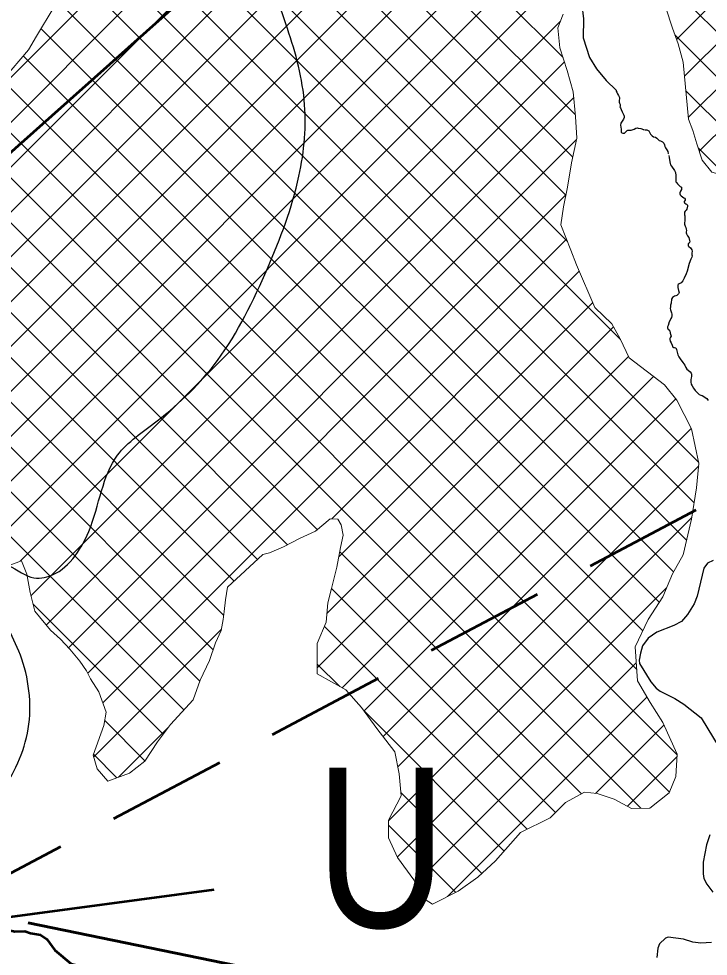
# Model space of a CAD drawing. Extents: x -1643653 to 4543381, y 1624270 to 13878484.
# Drawn here: x 742786 to 746238, y 8951653 to 8956345 of the extents above; entities that cross this region are included whole.
import ezdxf

# ---------------------------------------------------------------- set-up
doc = ezdxf.new("R2010")
doc.units = 0
doc.header["$LTSCALE"] = 200
doc.linetypes.add('MEDIUM_DASHED', pattern=[4.5, 3, -1.5])
for name, color, linetype, lineweight in [('1', 7, 'Continuous', 13), ('24', 7, 'Continuous', 25), ('27', 7, 'Continuous', 53), ('29', 7, 'Continuous', 13), ('31', 7, 'Continuous', 53)]:
    doc.layers.add(name, color=color, linetype=linetype, lineweight=lineweight)

msp = doc.modelspace()

# ---------------------------------------------------------------- linework, layer by layer
at = {"layer": '1', "lineweight": 25}
msp.add_spline([(814781, 9009175.5), (814787.2, 9009173.4), (814796.9, 9009173.4), (814799.4, 9009172.4), (814805.1, 9009174.5), (814805.6, 9009176.5), (814811.7, 9009179.5), (814811.7, 9009179.5), (814801.5, 9009181), (814790.7, 9009181.5), (814784.1, 9009183.1), (814777.4, 9009185.1), (814778.4, 9009175.5)], degree=3, dxfattribs=at)
at = {"layer": '24'}
for points in [[(745605.1, 8956415.6), (745612.4, 8956345.1), (745611.7, 8956249.8), (745643.2, 8956150.5), (745677.6, 8956094.2), (745726.6, 8956036.8), (745776.2, 8955987)], [(745776.2, 8955987), (745777.3, 8955982.8), (745780.4, 8955977.4), (745783.5, 8955969.7), (745788.5, 8955961.6), (745792.3, 8955955.1), (745793.5, 8955951.2), (745793.5, 8955944.7), (745792, 8955937.4), (745791.6, 8955927), (745792.7, 8955922.8), (745796.2, 8955915.5), (745797, 8955910.1), (745795.5, 8955904.6)], [(745795.5, 8955904.6), (745798.7, 8955899.3), (745802.4, 8955891.4), (745806.7, 8955879.7), (745815.1, 8955862.3), (745817.2, 8955857), (745816.7, 8955850.6), (745813.5, 8955843.2), (745806.1, 8955833.1), (745800.3, 8955823.1), (745797.6, 8955812), (745801.9, 8955792.9), (745801.9, 8955780.2), (745801.9, 8955775.1)], [(745801.9, 8955775.5), (745809.8, 8955773.2), (745814.5, 8955772.5), (745817.8, 8955773.2), (745822.5, 8955775.8), (745828.2, 8955782.8), (745831.2, 8955786.2), (745835.5, 8955787.5), (745843.2, 8955787.5), (745851.8, 8955787.2), (745862.2, 8955790.5), (745866.5, 8955792.5), (745875.8, 8955797.8), (745881.5, 8955798.8), (745886.8, 8955797.8), (745900.2, 8955795.5), (745905.8, 8955793.5), (745911.8, 8955791.5), (745916.6, 8955790.9)], [(745919.6, 8955789.7), (745929.6, 8955788.8), (745934.3, 8955787.1), (745941, 8955784.1), (745946, 8955774.8), (745949.3, 8955768.1), (745956.6, 8955759.5), (745964.3, 8955754.8), (745973.6, 8955751.8), (745980.6, 8955747.8), (745987, 8955741.5), (745991.6, 8955736.5), (745998.3, 8955733.8), (746008.3, 8955729.5), (746015, 8955723.2), (746019, 8955713.9), (746020.6, 8955706.5), (746023.4, 8955698.3), (746030.4, 8955688.3), (746034.8, 8955681.3), (746037.4, 8955671.3), (746038.2, 8955668.8)], [(746040.4, 8955660.6), (746041.4, 8955650.4), (746045.4, 8955629.4), (746046.8, 8955620.7), (746048.8, 8955614.1), (746053.1, 8955606.8), (746068.8, 8955585.8), (746073.5, 8955576.2), (746075.2, 8955561.2), (746075.5, 8955550.5), (746075.5, 8955537.6), (746076.2, 8955529.6), (746079.5, 8955525.2), (746084.5, 8955518.2), (746097.8, 8955506.2), (746103.2, 8955501.9), (746104.5, 8955491.9), (746103.5, 8955489.9), (746099.2, 8955481.7), (746095.5, 8955474.4), (746095.5, 8955469.4), (746096.8, 8955464.7), (746102.2, 8955459.1), (746108.5, 8955453.8), (746115.5, 8955449.4), (746119.5, 8955446.8), (746121.5, 8955442.4), (746121.8, 8955437.8), (746117.5, 8955430.8), (746116.5, 8955428.1), (746118.5, 8955423.5), (746120.8, 8955421.5), (746124.8, 8955418.8), (746128.5, 8955416.5), (746132.2, 8955413.8), (746133.5, 8955411.5), (746134.2, 8955408.1), (746133.8, 8955403.8), (746132.8, 8955399.8), (746130.2, 8955391.9), (746126.5, 8955387.9), (746121.5, 8955382.6), (746119.2, 8955377.3), (746118.2, 8955373.3), (746119.2, 8955364.6), (746120.5, 8955358.3), (746120.7, 8955338)], [(746120.7, 8955338), (746120.5, 8955336), (746118.8, 8955322.3), (746118.8, 8955316.3), (746120.2, 8955312.3), (746121.5, 8955307.3), (746124.8, 8955301), (746127.9, 8955292.8), (746128.2, 8955285.1), (746126.9, 8955279.1), (746126.9, 8955274.1), (746128.9, 8955268.2), (746134.6, 8955259.5), (746140.2, 8955249.8), (746144.6, 8955234.8), (746144.9, 8955229.5), (746142.2, 8955222.2), (746137.9, 8955218.5), (746136.6, 8955214.5), (746137.6, 8955209.5), (746140.6, 8955205.6), (746148.6, 8955198.6), (746155.3, 8955188.3), (746156.6, 8955182.3), (746156.3, 8955172.3), (746156.3, 8955164.4), (746157, 8955158.7), (746156.3, 8955151.4), (746151, 8955141.7), (746143, 8955120.1), (746131.8, 8955081.5), (746127.2, 8955067.9), (746117.2, 8955047.6), (746110.2, 8955032.9), (746102.8, 8955023.9), (746091.8, 8955019.3), (746086.5, 8955015.4), (746084.8, 8955011.4), (746084.8, 8955006.1), (746084.8, 8954999.7), (746088.5, 8954985.8), (746091.5, 8954975.8), (746091.1, 8954971.8), (746089.1, 8954968.1), (746085.8, 8954964.4), (746079.8, 8954960.8), (746075.1, 8954959.1), (746068.8, 8954957.4), (746059.1, 8954950.1), (746053.1, 8954941.1), (746052.1, 8954922.5), (746048.8, 8954911.5), (746048.1, 8954903.8), (746047.8, 8954894.6), (746048.5, 8954888.6), (746050.5, 8954882.9), (746053.1, 8954873.3), (746055.5, 8954866), (746055.1, 8954858.3), (746053.8, 8954849.3), (746051.1, 8954844.6), (746049.5, 8954840), (746042.8, 8954828), (746036.5, 8954810.7), (746034.1, 8954803.3), (746033.5, 8954798.3), (746037.8, 8954790.7), (746040.5, 8954788.4), (746044.8, 8954782.4), (746046.5, 8954778.1), (746047.5, 8954772.4), (746048.8, 8954765.8), (746050.8, 8954761.1), (746051.5, 8954757.4), (746049.5, 8954751.1), (746045.8, 8954744.5), (746045.8, 8954739.1), (746047.8, 8954731.1), (746052.5, 8954723.5), (746057.8, 8954711.8), (746060.8, 8954702.2), (746063.5, 8954700.2), (746066.5, 8954700.5), (746069.1, 8954700.2), (746075.1, 8954697.5), (746078.5, 8954689.5), (746080.5, 8954683.2), (746081.8, 8954677.2), (746085.8, 8954663), (746090.5, 8954653.3), (746097.8, 8954643.3), (746110.5, 8954625), (746120.5, 8954611.7), (746125.8, 8954599.7), (746130.8, 8954592.1), (746137.1, 8954586.4), (746146.8, 8954578.4), (746151.5, 8954572.2), (746153.2, 8954566.5), (746154.5, 8954559.2), (746154.5, 8954553.9)], [(746154.5, 8954553.9), (746152.9, 8954547.5), (746150.5, 8954538.2), (746149.9, 8954525.6), (746151.9, 8954516.2), (746156.9, 8954507.2), (746163.9, 8954495.6), (746172.2, 8954483.9), (746183.9, 8954472.6), (746193, 8954465.1), (746200, 8954462.1), (746207.3, 8954459.4), (746216.3, 8954455.1), (746222, 8954450.4), (746230.6, 8954444.4), (746238, 8954434.4)], [(746262.8, 8953633.6), (746234.5, 8953620.8), (746216.3, 8953596.2), (746181.8, 8953456), (746166.7, 8953417.6), (746134.5, 8953363.3), (746104.1, 8953327.9), (746065.1, 8953308.8), (745980.6, 8953276), (745937, 8953245.1), (745909.1, 8953206.7), (745897.9, 8953170.8), (745892.2, 8953134.5), (745893.2, 8953117.8), (745949.7, 8953026.9), (745977.7, 8952995.6), (745997.7, 8952980.7), (746070, 8952943.1), (746115.7, 8952914.2), (746201.8, 8952846.4), (746292.8, 8952698.5)], [(746245.1, 8952260.9), (746228.6, 8952210.8), (746212.4, 8952124.5), (746211.9, 8952065.4), (746216.3, 8952042.5), (746230.5, 8952014.6), (746261.4, 8951973.3)], [(743048.4, 8951615.2), (742965.9, 8951683.7), (742925.7, 8951738.8), (742894.4, 8951760.8), (742845.4, 8951768.3), (742815.9, 8951778.6), (742766, 8951777.7), (742716.6, 8951788.8), (742685.1, 8951783.5), (742648.7, 8951768.3), (742524.2, 8951702.7), (742447.7, 8951683), (742407.6, 8951634.3)], [(746253.6, 8951722.5), (746199.9, 8951718.8), (746161.2, 8951724.3), (746113.1, 8951738.6), (746037.2, 8951748.7), (746024.2, 8951743), (745993.5, 8951715.3), (745984.7, 8951694.1), (745980.1, 8951647.5)]]:
    msp.add_lwpolyline(points, dxfattribs=at)
msp.add_spline([(742465, 8951672.5), (742570.2, 8951896.3), (742530.8, 8952080.7), (742596.6, 8952304.5), (742780.8, 8952620.5), (742833.4, 8952791.7), (742793.9, 8953160.4), (742688.7, 8953489.6), (742715, 8953608.1), (742833.4, 8953555.4), (742938.7, 8953555.4), (743136.1, 8953779.2), (743280.8, 8954161.1), (743478.2, 8954332.2), (743780.8, 8954635.1), (744030.8, 8955095.9), (744188.8, 8955556.8), (744215.1, 8955938.6), (744123, 8956320.5), (743886.1, 8956926.2)], degree=3, dxfattribs=at)
at = {"layer": '27'}
for points in [[(739522.3, 8954546.3), (742674.8, 8955614.4), (746223.3, 8958775.3)], [(746223.3, 8958775.3), (742674.8, 8955614.4), (739522.3, 8954546.3)], [(742423.4, 8951653.5), (742447.7, 8951683), (742524.2, 8951702.7), (742648.7, 8951768.3), (742685.1, 8951783.5), (742716.6, 8951788.8), (742766, 8951777.7), (742815.9, 8951778.6), (742845.4, 8951768.3), (742894.4, 8951760.8), (742925.7, 8951738.8), (742965.9, 8951683.7), (743048.4, 8951615.2), (743171.6, 8951584.4), (743231.5, 8951561), (743248.2, 8951550.2), (743290.9, 8951495.2)], [(742423.4, 8951653.5), (742447.7, 8951683), (742524.2, 8951702.7), (742648.7, 8951768.3), (742685.1, 8951783.5), (742716.6, 8951788.8), (742766, 8951777.7), (742815.9, 8951778.6), (742845.4, 8951768.3), (742894.4, 8951760.8), (742925.7, 8951738.8), (742965.9, 8951683.7), (743048.4, 8951615.2), (743171.6, 8951584.4), (743231.5, 8951561), (743248.2, 8951550.2), (743290.9, 8951495.2)]]:
    msp.add_lwpolyline(points, dxfattribs=at)
at = {"layer": '27', "linetype": 'MEDIUM_DASHED'}
msp.add_lwpolyline([(742378.1, 8951467.9), (742466.3, 8951921.1), (748713.3, 8955230.8)], dxfattribs=at)
at = {"layer": '29'}
for p, q in [((740442.3, 8953748.1), (747374.1, 8960679.9)), ((740062.1, 8953143.3), (746808.4, 8959889.6)), ((739577.2, 8952434), (746919.6, 8959776.4)), ((739466.1, 8952098.4), (747066.1, 8959698.3)), ((740932.5, 8953340.3), (747132, 8959539.7)), ((741676, 8953859.2), (747210.6, 8959393.8)), ((741975.2, 8953484.9), (747850.9, 8959360.7)), ((742046.3, 8953780.6), (747505.8, 8959240)), ((742064, 8954022.7), (747280.2, 8959239)), ((745510.7, 8956150.8), (743678.8, 8957982.7)), ((745571.8, 8955865.2), (743584.4, 8957852.6)), ((745559.6, 8955652.8), (743493.6, 8957718.9)), ((745525, 8955463), (743415.2, 8957572.7)), ((745532.5, 8955231), (743394.3, 8957369.2)), ((746190.3, 8954124.1), (743033.8, 8957280.6)), ((746166.9, 8953923), (742871, 8957218.9)), ((745798.4, 8954740.6), (743325.8, 8957213.1)), ((741911.9, 8953197.1), (745600.9, 8956886.1)), ((746078.7, 8956241.4), (746731.6, 8956894.2)), ((746129.2, 8953736.2), (743012.4, 8956853.1)), ((741887.6, 8952948.3), (745607.6, 8956668.2)), ((746119.2, 8956057.3), (746755.3, 8956693.5)), ((746063.7, 8953577.2), (743013.7, 8956627.2)), ((746761.8, 8955797.7), (745959, 8956600.5)), ((746138.5, 8955852.1), (746799.4, 8956513.1)), ((745991.9, 8953424.5), (742976.6, 8956439.8)), ((742793.7, 8953630), (745497.3, 8956333.5)), ((746192.6, 8955681.7), (746851.3, 8956340.5)), ((745909.6, 8953282.4), (742897.6, 8956294.3)), ((746638.6, 8955696.4), (746070.3, 8956264.7)), ((745879.4, 8953088.1), (742808.4, 8956159)), ((742847.4, 8953459.1), (745517.7, 8956129.4)), ((746081.6, 8952661.3), (742703.6, 8956039.3)), ((746043.8, 8952474.6), (742571.7, 8955946.8)), ((742924.1, 8953311.3), (745564.2, 8955951.4)), ((746503.3, 8955607.2), (746126, 8955984.5)), ((745900.1, 8952393.8), (742432.1, 8955861.8)), ((744280.6, 8953788.8), (742262.9, 8955806.5)), ((744132.1, 8953712.8), (742047.2, 8955797.7)), ((743981.4, 8953639), (741865.8, 8955754.6)), ((743034.5, 8953197.2), (745578, 8955740.7)), ((746324.2, 8955561.8), (746187.1, 8955698.8)), ((743864.7, 8953531.2), (741755.5, 8955640.4)), ((743811.6, 8953359.8), (741648.5, 8955522.8)), ((743131.2, 8953069.4), (745525, 8955463.2)), ((743759.7, 8953187.1), (741542.5, 8955404.4)), ((743692.7, 8953029.6), (741445.2, 8955277.2)), ((743207.2, 8952920.9), (745528.3, 8955241.9)), ((743612.1, 8952885.8), (741360.9, 8955136.9)), ((744353.4, 8953842.6), (745591.9, 8955081.1)), ((744388.2, 8953652.8), (745659.9, 8954924.6)), ((744329.3, 8953369.5), (745763.2, 8954803.3)), ((744280.6, 8953096.2), (745838.6, 8954654.3)), ((744405.1, 8952996.2), (745964.1, 8954555.3)), ((744514.9, 8952881.5), (746075.8, 8954442.4)), ((744610.1, 8952752.2), (746152.8, 8954294.9)), ((744683.9, 8952601.5), (746190.2, 8954107.8)), ((744637.5, 8952330.6), (746154.4, 8953847.5)), ((745603.4, 8952465.9), (744392.6, 8953676.8)), ((745472.9, 8952372), (744351.8, 8953493.1)), ((744681.2, 8952149.8), (746029.2, 8953497.8)), ((743508.7, 8952764.6), (742857.7, 8953415.6)), ((743160.9, 8952650.1), (743800.1, 8953289.2)), ((745331.3, 8952289.1), (744316.5, 8953303.8)), ((744392.7, 8953003.2), (744280.6, 8953115.2)), ((744772.7, 8952016.8), (745877.2, 8953121.3)), ((744932.6, 8951952.2), (745930.8, 8952950.3)), ((745216.3, 8952179.6), (744516.4, 8952879.4)), ((743417.9, 8952630.9), (743216.5, 8952832.3)), ((745673.3, 8952468.4), (746016.6, 8952811.7)), ((743284.9, 8952549.6), (743535.7, 8952800.3)), ((743277.5, 8952546.8), (743159.9, 8952664.4)), ((745833.3, 8952403.9), (746081.1, 8952651.7)), ((745103.6, 8952067.8), (744699.1, 8952472.3)), ((744974, 8951972.8), (744637.5, 8952309.3))]:
    msp.add_line(p, q, dxfattribs=at)
at = {"layer": '29', "lineweight": 53}
for p, q in [((752064, 8949931.3), (742833.2, 8951820.3)), ((742833.2, 8951820.3), (752064, 8949931.3))]:
    msp.add_line(p, q, dxfattribs=at)
for points in [[(740023.8, 8954716.2), (742674.8, 8955614.4), (746223.3, 8958775.3)], [(746223.3, 8958775.3), (742674.8, 8955614.4), (740023.8, 8954716.2)]]:
    msp.add_lwpolyline(points, dxfattribs=at)
at = {"layer": '29'}
for points in [[(745632.2, 8957125.6), (745808.4, 8956958.7), (745822.8, 8956871.1), (745877.9, 8956796.5), (745946, 8956648.1), (745987.4, 8956497.1), (746026, 8956399.5), (746058.3, 8956298), (746086.6, 8956219.4), (746112.5, 8956128), (746139.4, 8955842.2), (746161.3, 8955785.2), (746180.7, 8955719.2), (746206.5, 8955638), (746256.4, 8955577.3), (746297.1, 8955566.1), (746336.5, 8955559.9), (746382.2, 8955562.7), (746460.8, 8955583.9)], [(742963.7, 8956404.2), (742875.5, 8956257.7), (742835.2, 8956190.1), (742708.9, 8956043.4)], [(746191.3, 8954119.5), (746153.6, 8954293.4), (746080.4, 8954436.6), (746019.1, 8954513.8), (745841.8, 8954647.6), (745796.8, 8954743.9), (745754.5, 8954818.7), (745670.2, 8954900.8), (745577.6, 8955113.8), (745549.3, 8955187.4), (745500.4, 8955314.2), (745513.9, 8955404.5), (745532.5, 8955502.5), (745553.5, 8955623.3), (745579.5, 8955747.9), (745572.6, 8955855.9), (745561.8, 8955979.1), (745532, 8956085.7), (745494.6, 8956199.8), (745483.9, 8956300.2), (745511.5, 8956368.9)], [(742680.7, 8953589.6), (742799.9, 8953632.1), (742825.7, 8953564.9), (742843.9, 8953473.5), (742866, 8953380.9), (742945.3, 8953286), (742995, 8953240.5), (743041, 8953189.9), (743090.9, 8953130.5), (743125.5, 8953081.1), (743144.7, 8953041.8), (743187, 8952975.9), (743224.3, 8952874.5), (743212, 8952808.3), (743158.1, 8952659.4), (743178.8, 8952590.8), (743232.5, 8952530.1), (743340.3, 8952570.1), (743417.5, 8952630.2), (743480.5, 8952727.1), (743544.9, 8952812.5), (743658.6, 8952936.4), (743694.9, 8953035.7), (743741.5, 8953133.8), (743771.5, 8953221.6), (743799.1, 8953284), (743809, 8953338.7), (743813.9, 8953379.3), (743821.2, 8953437.8), (743831.1, 8953500.2), (744008.3, 8953663.8), (744041.9, 8953672.8), (744111.5, 8953701.9), (744192.2, 8953744.5), (744270.7, 8953780.4), (744344.7, 8953843.1), (744382.8, 8953840.9), (744400.8, 8953811.7), (744409.7, 8953760.2), (744396.6, 8953699.1), (744378.8, 8953601.1), (744352, 8953494.1), (744334.1, 8953422.7), (744325.2, 8953324.7), (744280.6, 8953217.7), (744280.6, 8953066.1), (744423.3, 8952986), (744502.5, 8952898.7), (744579.3, 8952792.4), (744668.8, 8952675.9), (744691, 8952566.8), (744700.4, 8952456.3), (744637.5, 8952335.1), (744637.5, 8952246), (744682.1, 8952147.9), (744763.5, 8952036), (744807.2, 8951944.8), (744856.9, 8951914.5), (744985.5, 8951978.5), (745083.6, 8952049.8), (745172.9, 8952130.1), (745297.8, 8952272.7), (745446.9, 8952345.7), (745522.7, 8952422.3), (745617.7, 8952473.7), (745681.3, 8952467.6), (745766.6, 8952438.8), (745853.2, 8952393.5), (745944.7, 8952394), (746042.2, 8952470.7), (746076, 8952553.5), (746081.8, 8952665.3), (746011.1, 8952823.8), (745947.1, 8952922.6), (745883, 8953031.5), (745872, 8953201.8), (745936.1, 8953339.3), (746010.5, 8953452.8), (746058.2, 8953567.4), (746112.3, 8953663), (746153.4, 8953841.1), (746179.3, 8953997.5), (746191.3, 8954119.5)]]:
    msp.add_lwpolyline(points, dxfattribs=at)
at = {"layer": '31'}
msp.add_line((743763.3, 8951985.1), (741780.7, 8951722.2), dxfattribs=at)

# ---------------------------------------------------------------- texts
at = {"layer": '31', "width": 0.85}
msp.add_text('U', height=800, dxfattribs=at).set_placement((744271.2, 8951797.4))

doc.saveas('drawing.dxf')
